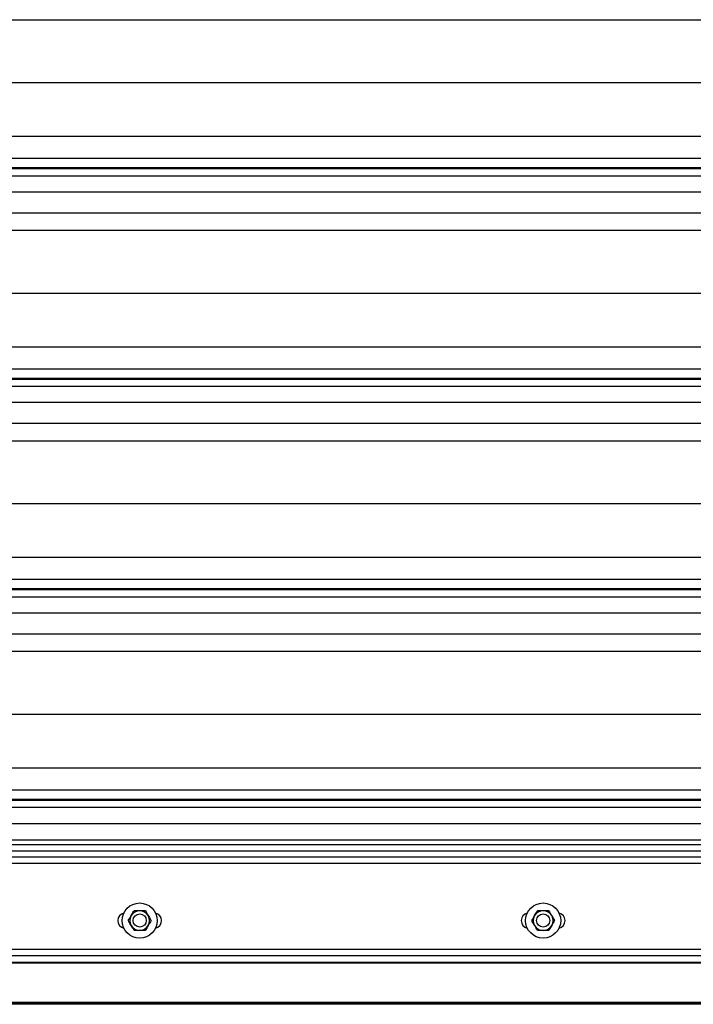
# Model space of a CAD drawing. Header units: inches. Extents: x 170 to 284, y 215 to 248.
# Tile 853 of 1056: x 227.53 to 228.188, y 239.78 to 240.741. Entities that reach past the tile are written whole.
import ezdxf

# ---------------------------------------------------------------- set-up
doc = ezdxf.new("R2010")
doc.units = ezdxf.units.IN
doc.header["$LTSCALE"] = 0.25
doc.header["$MEASUREMENT"] = 0
doc.layers.add('LH FRONT OF HOOD', color=7, linetype='Continuous')
doc.layers.add('LH TOP OF HOOD', color=7, linetype='Continuous')

msp = doc.modelspace()

# ---------------------------------------------------------------- linework, layer by layer
at = {"layer": 'LH FRONT OF HOOD'}
msp.add_line((233.10897, 239.78003), (225.37282, 239.78003), dxfattribs=at)
at = {"layer": 'LH TOP OF HOOD'}
for p, q in [((227.24016, 240.74095), (231.11938, 240.74095)), ((227.19378, 240.67956), (231.16577, 240.67956)), ((227.16361, 240.62717), (231.19593, 240.62717)), ((227.16361, 240.60579), (231.19593, 240.60579)), ((231.19593, 240.59631), (227.16361, 240.59631)), ((227.16361, 240.59567), (231.19593, 240.59567)), ((227.16361, 240.58865), (231.19593, 240.58865)), ((227.16361, 240.57296), (231.19593, 240.57296)), ((227.16361, 240.55258), (231.19593, 240.55258)), ((227.24016, 240.5355), (231.11938, 240.5355)), ((227.19378, 240.47411), (231.16577, 240.47411)), ((227.16361, 240.42172), (231.19593, 240.42172)), ((227.16361, 240.40034), (231.19593, 240.40034)), ((231.19593, 240.39086), (227.16361, 240.39086)), ((227.16361, 240.39022), (231.19593, 240.39022)), ((227.16361, 240.3832), (231.19593, 240.3832)), ((227.16361, 240.36752), (231.19593, 240.36752)), ((227.16361, 240.34713), (231.19593, 240.34713)), ((227.24016, 240.33005), (231.11938, 240.33005)), ((227.19378, 240.26866), (231.16577, 240.26866)), ((227.16361, 240.21628), (231.19593, 240.21628)), ((227.16361, 240.1949), (231.19593, 240.1949)), ((231.19593, 240.18541), (227.16361, 240.18541)), ((227.16361, 240.18477), (231.19593, 240.18477)), ((227.16361, 240.17775), (231.19593, 240.17775)), ((227.16361, 240.16207), (231.19593, 240.16207)), ((227.16361, 240.14168), (231.19593, 240.14168)), ((227.24016, 240.12461), (231.11938, 240.12461)), ((227.19378, 240.06321), (231.16577, 240.06321)), ((227.16361, 240.01083), (231.19593, 240.01083)), ((227.16361, 239.98945), (231.19593, 239.98945)), ((231.19593, 239.97996), (227.16361, 239.97996)), ((227.16361, 239.97932), (231.19593, 239.97932)), ((227.16361, 239.97231), (231.19593, 239.97231)), ((227.16361, 239.95662), (231.19593, 239.95662)), ((231.19593, 239.94023), (227.16361, 239.94023)), ((231.19593, 239.93564), (227.16361, 239.93564)), ((231.19593, 239.92945), (227.16361, 239.92945)), ((227.16361, 239.92384), (231.19593, 239.92384)), ((231.19593, 239.91742), (227.16361, 239.91742)), ((227.16361, 239.83396), (231.19593, 239.83396)), ((227.16361, 239.82754), (231.19593, 239.82754)), ((231.33697, 239.82031), (227.02257, 239.82031)), ((227.15526, 239.82111), (231.20429, 239.82111)), ((233.10897, 239.78003), (225.37282, 239.78003)), ((231.33697, 239.78189), (227.02257, 239.78189)), ((231.33697, 239.78074), (227.02257, 239.78074)), ((231.33697, 239.78003), (227.02257, 239.78003)), ((231.29228, 239.78189), (227.16578, 239.78189))]:
    msp.add_line(p, q, dxfattribs=at)
for centre, radius in [((227.64748, 239.86178), 0.01712), ((228.04125, 239.86178), 0.01712), ((227.64748, 239.86178), 0.00642), ((228.04125, 239.86178), 0.00642)]:
    msp.add_circle(centre, radius, dxfattribs=at)
for centre, radius, start, end in [((227.63357, 239.86178), 0.00749, 102.05152, 257.94848), ((227.64748, 239.86178), 0.00962, 150, 210), ((227.64748, 239.86178), 0.00962, 90, 150), ((227.64748, 239.86178), 0.00962, 30, 90), ((227.64748, 239.86178), 0.00962, 330, 30), ((227.66139, 239.86178), 0.00749, 282.05152, 77.94848), ((228.02734, 239.86178), 0.00749, 102.05152, 257.94848), ((228.04125, 239.86178), 0.00962, 150, 210), ((228.04125, 239.86178), 0.00962, 90, 150), ((228.04125, 239.86178), 0.00962, 30, 90), ((228.04125, 239.86178), 0.00962, 330, 30), ((228.05516, 239.86178), 0.00749, 282.05152, 77.94848), ((227.64748, 239.86178), 0.00962, 210, 270), ((227.64748, 239.86178), 0.00962, 270, 330), ((228.04125, 239.86178), 0.00962, 210, 270), ((228.04125, 239.86178), 0.00962, 270, 330)]:
    msp.add_arc(centre, radius, start, end, dxfattribs=at)
for points, knots in [([(227.63637, 239.86178), (227.6368, 239.86252), (227.63768, 239.86405), (227.63864, 239.86571), (227.63913, 239.86656), (227.63914, 239.86659)], [0, 0, 0, 0, 0.483998, 0.985621, 1, 1, 1, 1]), ([(227.63914, 239.86659), (227.63953, 239.86726), (227.64032, 239.86863), (227.64124, 239.87022), (227.64177, 239.87113), (227.64192, 239.8714)], [0, 0, 0, 0, 0.405721, 0.826099, 1, 1, 1, 1]), ([(227.64748, 239.8714), (227.64735, 239.8714), (227.6458, 239.8714), (227.6439, 239.8714), (227.64225, 239.8714), (227.64192, 239.8714)], [0, 0, 0, 0, 0.066045, 0.812902, 1, 1, 1, 1]), ([(227.65303, 239.8714), (227.65256, 239.8714), (227.6508, 239.8714), (227.64888, 239.8714), (227.64748, 239.8714)], [0, 0, 0, 0, 0.266157, 1, 1, 1, 1]), ([(227.65303, 239.8714), (227.65346, 239.87065), (227.65434, 239.86913), (227.6553, 239.86746), (227.6558, 239.86661), (227.65581, 239.86659)], [0, 0, 0, 0, 0.483998, 0.985621, 1, 1, 1, 1]), ([(227.65581, 239.86659), (227.6562, 239.86591), (227.65699, 239.86455), (227.65791, 239.86295), (227.65843, 239.86204), (227.65859, 239.86178)], [0, 0, 0, 0, 0.405721, 0.826099, 1, 1, 1, 1]), ([(228.03014, 239.86178), (228.03057, 239.86252), (228.03145, 239.86405), (228.03241, 239.86571), (228.03291, 239.86656), (228.03292, 239.86659)], [0, 0, 0, 0, 0.483998, 0.985621, 1, 1, 1, 1]), ([(228.03292, 239.86659), (228.03331, 239.86726), (228.0341, 239.86863), (228.03502, 239.87022), (228.03554, 239.87113), (228.0357, 239.8714)], [0, 0, 0, 0, 0.405721, 0.826099, 1, 1, 1, 1]), ([(228.04125, 239.8714), (228.04113, 239.8714), (228.03958, 239.8714), (228.03767, 239.8714), (228.03603, 239.8714), (228.0357, 239.8714)], [0, 0, 0, 0, 0.066045, 0.812902, 1, 1, 1, 1]), ([(228.04681, 239.8714), (228.04634, 239.8714), (228.04457, 239.8714), (228.04266, 239.8714), (228.04125, 239.8714)], [0, 0, 0, 0, 0.266157, 1, 1, 1, 1]), ([(228.04681, 239.8714), (228.04724, 239.87065), (228.04812, 239.86913), (228.04908, 239.86746), (228.04957, 239.86661), (228.04958, 239.86659)], [0, 0, 0, 0, 0.483998, 0.985621, 1, 1, 1, 1]), ([(228.04958, 239.86659), (228.04997, 239.86591), (228.05076, 239.86455), (228.05168, 239.86295), (228.05221, 239.86204), (228.05236, 239.86178)], [0, 0, 0, 0, 0.405721, 0.826099, 1, 1, 1, 1]), ([(227.63914, 239.85697), (227.63876, 239.85764), (227.63797, 239.85901), (227.63705, 239.8606), (227.63652, 239.86151), (227.63637, 239.86178)], [0, 0, 0, 0, 0.405721, 0.826099, 1, 1, 1, 1]), ([(227.64192, 239.85215), (227.64149, 239.8529), (227.64061, 239.85442), (227.63965, 239.85609), (227.63916, 239.85694), (227.63914, 239.85697)], [0, 0, 0, 0, 0.483998, 0.985621, 1, 1, 1, 1]), ([(227.65581, 239.85697), (227.65542, 239.85629), (227.65463, 239.85492), (227.65371, 239.85333), (227.65319, 239.85242), (227.65303, 239.85215)], [0, 0, 0, 0, 0.405721, 0.826099, 1, 1, 1, 1]), ([(227.65859, 239.86178), (227.65816, 239.86103), (227.65728, 239.85951), (227.65632, 239.85784), (227.65582, 239.85699), (227.65581, 239.85697)], [0, 0, 0, 0, 0.483998, 0.985621, 1, 1, 1, 1]), ([(228.03292, 239.85697), (228.03253, 239.85764), (228.03174, 239.85901), (228.03082, 239.8606), (228.0303, 239.86151), (228.03014, 239.86178)], [0, 0, 0, 0, 0.405721, 0.826099, 1, 1, 1, 1]), ([(228.0357, 239.85215), (228.03527, 239.8529), (228.03439, 239.85442), (228.03343, 239.85609), (228.03293, 239.85694), (228.03292, 239.85697)], [0, 0, 0, 0, 0.483998, 0.985621, 1, 1, 1, 1]), ([(228.04958, 239.85697), (228.0492, 239.85629), (228.04841, 239.85492), (228.04749, 239.85333), (228.04696, 239.85242), (228.04681, 239.85215)], [0, 0, 0, 0, 0.405721, 0.826099, 1, 1, 1, 1]), ([(228.05236, 239.86178), (228.05193, 239.86103), (228.05105, 239.85951), (228.05009, 239.85784), (228.0496, 239.85699), (228.04958, 239.85697)], [0, 0, 0, 0, 0.483998, 0.985621, 1, 1, 1, 1]), ([(227.64748, 239.85215), (227.64735, 239.85215), (227.6458, 239.85215), (227.6439, 239.85215), (227.64225, 239.85215), (227.64192, 239.85215)], [0, 0, 0, 0, 0.066045, 0.812902, 1, 1, 1, 1]), ([(227.65303, 239.85215), (227.65256, 239.85215), (227.6508, 239.85215), (227.64888, 239.85215), (227.64748, 239.85215)], [0, 0, 0, 0, 0.266157, 1, 1, 1, 1]), ([(228.04125, 239.85215), (228.04113, 239.85215), (228.03958, 239.85215), (228.03767, 239.85215), (228.03603, 239.85215), (228.0357, 239.85215)], [0, 0, 0, 0, 0.066045, 0.812902, 1, 1, 1, 1]), ([(228.04681, 239.85215), (228.04634, 239.85215), (228.04457, 239.85215), (228.04266, 239.85215), (228.04125, 239.85215)], [0, 0, 0, 0, 0.266157, 1, 1, 1, 1])]:
    msp.add_open_spline(points, degree=3, knots=knots, dxfattribs=at)

doc.saveas('drawing.dxf')
